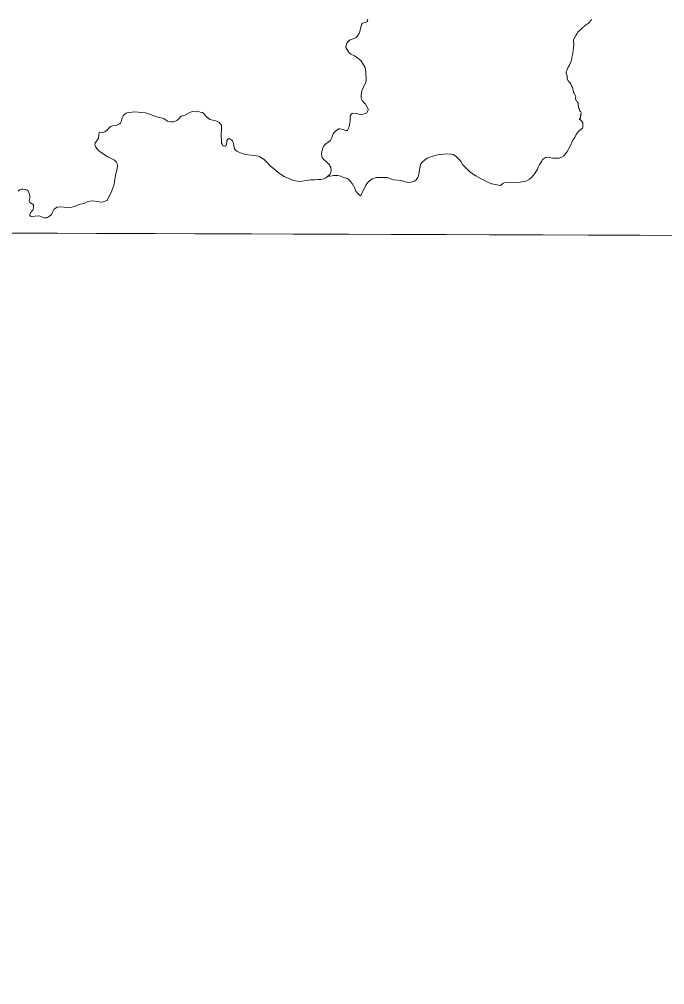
# Model space of a CAD drawing. Extents: x -1643653 to 4543381, y 1624270 to 13878484.
# Drawn here: x 611476 to 614173, y 8906736 to 8910770 of the extents above; entities that cross this region are included whole.
import ezdxf

# ---------------------------------------------------------------- set-up
doc = ezdxf.new("R2010")
doc.units = 0
doc.header["$LTSCALE"] = 200
doc.layers.add('1', color=7, linetype='Continuous', lineweight=13)
doc.layers.add('6', color=7, linetype='Continuous', lineweight=13)

msp = doc.modelspace()

# ---------------------------------------------------------------- linework, layer by layer
at = {"layer": '1', "lineweight": 25}
msp.add_spline([(814781, 9009175.5), (814787.2, 9009173.4), (814796.9, 9009173.4), (814799.4, 9009172.4), (814805.1, 9009174.5), (814805.6, 9009176.5), (814811.7, 9009179.5), (814811.7, 9009179.5), (814801.5, 9009181), (814790.7, 9009181.5), (814784.1, 9009183.1), (814777.4, 9009185.1), (814778.4, 9009175.5)], degree=3, dxfattribs=at)
at = {"layer": '6'}
msp.add_line((574653.9, 8910009.3), (626625.7, 8909822.1), dxfattribs=at)
for points in [[(612931.1, 8910764.1), (612928.1, 8910759.2), (612921.5, 8910757.2), (612914.5, 8910755.2), (612908.8, 8910752.6), (612905.2, 8910747.7), (612898.3, 8910719.7), (612895.2, 8910712), (612888.8, 8910701.1), (612882.7, 8910694), (612874.9, 8910690.2), (612858, 8910683.7), (612849.3, 8910677.5), (612843.7, 8910669.8), (612841.5, 8910662.6), (612840.3, 8910655.4), (612840.5, 8910652), (612851.8, 8910633.8), (612857.4, 8910627.6), (612861.4, 8910624.6), (612875.9, 8910617.1), (612885, 8910611.3), (612902.2, 8910597.7), (612920.4, 8910568.2), (612924.4, 8910549.6), (612925.6, 8910517.5), (612923.3, 8910507.4), (612910.9, 8910480.7), (612907.6, 8910470.6), (612904.4, 8910453.3), (612904.3, 8910441.5), (612905.1, 8910436.9), (612908, 8910431.4), (612914.2, 8910423.1), (612922.3, 8910415.6), (612933.4, 8910396.5), (612934, 8910391), (612926.8, 8910377.8), (612912.6, 8910373), (612901.9, 8910372.2), (612894.1, 8910373.3), (612884.5, 8910376.2), (612869.3, 8910378.2), (612866.7, 8910377.1), (612860.6, 8910371.5), (612858.8, 8910367.3), (612857.9, 8910358), (612858.1, 8910345.7), (612855.7, 8910327.7), (612852.6, 8910317.6), (612847.3, 8910306.2), (612845.2, 8910305.1), (612839.5, 8910304.7), (612829, 8910309.1), (612815.4, 8910312.6), (612810.8, 8910312.1), (612796.6, 8910302.2)], [(612930.8, 8910770.1), (612931.6, 8910768.3), (612931.5, 8910767), (612931.1, 8910764.1)], [(613841.2, 8910745.3), (613839.2, 8910743.7), (613836.7, 8910741.2), (613834.6, 8910738.9), (613832.4, 8910736.8), (613828.6, 8910734), (613826.9, 8910732.5), (613825.6, 8910731.2), (613823.8, 8910728.9), (613821.3, 8910725.8), (613819.8, 8910724.2), (613817.3, 8910722.9), (613815.2, 8910721.8), (613813.3, 8910720.3), (613811.2, 8910717.7), (613810.1, 8910716.1), (613808.2, 8910713.2), (613806.5, 8910710.2), (613804.2, 8910706.1), (613801.9, 8910701.8), (613800.5, 8910699.3), (613796.9, 8910694.4), (613794.2, 8910690.7), (613793.2, 8910688.7), (613792.9, 8910687.8), (613792.2, 8910684.2), (613792.2, 8910680.7), (613791.9, 8910676.2), (613792.2, 8910672.4), (613792.6, 8910669.3), (613792.8, 8910665), (613792.9, 8910660.7), (613792.3, 8910655.9), (613791.5, 8910651.5), (613791, 8910648.6), (613790.5, 8910642.4), (613790.2, 8910638.4), (613788.6, 8910629.7), (613788.3, 8910625.4), (613787.6, 8910622.2), (613786.1, 8910617.2), (613785.1, 8910611.1), (613784.7, 8910609), (613784.5, 8910604.2), (613783.8, 8910599.6), (613782.4, 8910595.5), (613778.7, 8910588.5), (613777.6, 8910586.1), (613775.7, 8910580.6), (613774.8, 8910578.1), (613773.5, 8910576.3), (613772.5, 8910574.6), (613771, 8910572.4), (613769.3, 8910569.4), (613767.8, 8910566.2), (613766.5, 8910563.8), (613764.7, 8910560.9), (613763.1, 8910556.3), (613761.8, 8910553.1), (613761, 8910550.4), (613760.7, 8910547.9), (613760.7, 8910546), (613761.2, 8910544.7), (613761.6, 8910543.9), (613764.9, 8910533.2)], [(613859.2, 8910758.1), (613859, 8910757.8), (613857.8, 8910757.1), (613856.4, 8910756), (613854.5, 8910754.4), (613850, 8910750.6), (613846.4, 8910748.9), (613844.2, 8910747.5), (613841.2, 8910745.3)], [(613866.8, 8910769.9), (613866, 8910767.8), (613864.8, 8910765.7), (613863.2, 8910763.3), (613858.9, 8910758.2)], [(613764.9, 8910533.2), (613765.1, 8910531.4), (613765.2, 8910529.3), (613765.6, 8910525.5), (613765.7, 8910521.9), (613766.1, 8910520.2), (613767.1, 8910518.1), (613768.3, 8910515.4), (613768.9, 8910513.8), (613771.4, 8910509.2), (613773, 8910507), (613774.7, 8910505.5), (613777.9, 8910504), (613778.7, 8910503.4), (613779.1, 8910502.7), (613779.7, 8910500.2), (613780.4, 8910498.1), (613781.4, 8910495.6), (613783.7, 8910491.8), (613784.6, 8910489.9), (613787.2, 8910484.7), (613788.4, 8910481.6), (613789.3, 8910477.9), (613790.1, 8910475.9), (613790.9, 8910472.6)], [(613790.9, 8910472.6), (613792, 8910465.4), (613792.2, 8910464), (613793.2, 8910463.4), (613794, 8910462.5), (613794.6, 8910460.9), (613797.3, 8910455.7), (613799.8, 8910449.5), (613800.9, 8910445.8), (613800.9, 8910444.2), (613800.5, 8910441.8), (613799.4, 8910438.8), (613799.4, 8910436.6), (613800.7, 8910433.8), (613802.1, 8910431.6), (613804.7, 8910428.4), (613806.3, 8910426.1), (613808.5, 8910423.1), (613810.7, 8910420), (613811.3, 8910418.2), (613811.6, 8910414.9), (613811.5, 8910410.2), (613811.3, 8910407.1), (613812.1, 8910403.7), (613813.2, 8910400.2), (613814.3, 8910396.9), (613816.1, 8910394.2), (613817.4, 8910391.3), (613817.8, 8910388.6), (613818.5, 8910386.4), (613819.6, 8910385), (613821.9, 8910382.7), (613823, 8910381), (613823.4, 8910379.6), (613823.1, 8910377.7), (613822.8, 8910374.6), (613822.8, 8910372.5), (613823, 8910371.2), (613821, 8910367.3), (613820.5, 8910366.3), (613820.5, 8910365.5), (613820.7, 8910364.1), (613820.7, 8910362.8), (613820.4, 8910360.5), (613820.7, 8910359.5), (613820.6, 8910358.8), (613818.9, 8910357.3), (613817.1, 8910355.9), (613817, 8910354.4), (613817.2, 8910353.1), (613817.9, 8910351.8), (613818.8, 8910350.9), (613820.5, 8910349.8), (613822.1, 8910348.6), (613823.6, 8910346.3), (613824.4, 8910345.6), (613824.9, 8910345.3)], [(612320.1, 8910327.5), (612311.5, 8910338.5), (612308.2, 8910340.7), (612296.2, 8910345.3), (612271.6, 8910351.5), (612255.1, 8910365.2), (612247, 8910376.2), (612240.8, 8910380.6), (612231, 8910382.1), (612225.1, 8910384.2), (612215.1, 8910384), (612205.2, 8910386.2), (612198.9, 8910385.2), (612191.6, 8910382.1), (612166.7, 8910369), (612151.4, 8910365.1), (612143.4, 8910355.3), (612133.5, 8910347.8), (612127.6, 8910344.7), (612118, 8910342.2), (612108.7, 8910341.5), (612094.9, 8910343.9), (612079.4, 8910356.2), (612049.6, 8910361.9), (612023.6, 8910372.5), (612002.8, 8910378.7), (611984.1, 8910380.2), (611972.6, 8910382.4), (611956.9, 8910383.4), (611926, 8910379), (611922.6, 8910377.9), (611916.5, 8910373.7), (611909.4, 8910366), (611905.6, 8910358.7), (611902.8, 8910346.1), (611898.5, 8910337.1), (611895.5, 8910333.3)], [(613825.2, 8910345.5), (613830.1, 8910337.9), (613830.9, 8910333.8), (613831, 8910325.1), (613830, 8910317.5), (613829, 8910314.8), (613818.3, 8910306.4), (613811.4, 8910299.7), (613803.4, 8910288.1), (613796.5, 8910275.6), (613789.5, 8910265.2), (613776.4, 8910237.4), (613763.8, 8910215.4), (613750.8, 8910199.5), (613740.9, 8910193.5), (613732.3, 8910189.8), (613722.2, 8910189.2), (613704, 8910189.9), (613691.5, 8910192.8), (613680.1, 8910193.4), (613675, 8910192.8), (613670, 8910190.3), (613662.4, 8910184.2), (613659.8, 8910177.1), (613650, 8910162.8), (613645.3, 8910154.3), (613640.6, 8910143.6), (613630.2, 8910125.1), (613616.7, 8910109.3), (613608, 8910102.2), (613592.2, 8910094.1), (613569.1, 8910089.8), (613507.2, 8910088.5), (613497.8, 8910085.6), (613486, 8910075.3)], [(611810, 8910297.2), (611808.4, 8910288.7), (611806.6, 8910274), (611792.6, 8910252.6), (611791.8, 8910248.4), (611792.6, 8910242.9), (611795.2, 8910235.6), (611806.8, 8910222), (611813.7, 8910215.6), (611845, 8910196), (611872.8, 8910181.3), (611880.9, 8910174.2), (611884.7, 8910166.3), (611885.4, 8910158.3), (611885, 8910144.7), (611878.1, 8910118.7), (611873.9, 8910091.4), (611871.6, 8910081.3), (611862.2, 8910053.3), (611843.5, 8910015.2), (611841.4, 8910012.6), (611826, 8910006.9), (611818.8, 8910006.1), (611809, 8910006.8), (611782.5, 8910011.2), (611771.5, 8910010.5), (611759.2, 8910006.8), (611746, 8910000.1), (611724, 8909995.6), (611706, 8909988.2), (611694.5, 8909985), (611678.8, 8909984.3), (611661.8, 8909984.7), (611643.9, 8909986.2), (611633.7, 8909984.7), (611626.2, 8909980.8), (611620, 8909976), (611614.1, 8909964.1), (611610.5, 8909954.9), (611602, 8909947.3), (611593.7, 8909941.8), (611590.6, 8909940.6), (611579.4, 8909940.3), (611559.1, 8909948.8), (611523.8, 8909946.2), (611522.6, 8909946.8), (611519.6, 8909951), (611519.6, 8909956.4), (611524.9, 8909965.5), (611531.7, 8909972.9), (611534, 8909977.1), (611535.1, 8909982.4), (611534.7, 8909994.2), (611533.2, 8909996.2), (611519.6, 8910004.8), (611516.2, 8910010.6), (611516.2, 8910013.3), (611520.1, 8910024.6), (611520.4, 8910027.9), (611517.4, 8910042.2), (611512.2, 8910052.7), (611508.5, 8910055.9), (611502.5, 8910058.3), (611491, 8910060.5), (611485.2, 8910060.1), (611476.6, 8910057.3), (611470.3, 8910051.6)], [(611895.5, 8910333.3), (611879.8, 8910326.2), (611879.8, 8910326.2), (611865.1, 8910325), (611856.5, 8910321.6), (611850, 8910315.6), (611842.7, 8910307.3), (611832.5, 8910299.7), (611822.3, 8910296.9), (611810.7, 8910298.1)], [(612796.6, 8910302.2), (612796.6, 8910302.2), (612790.8, 8910296.4), (612787.9, 8910291.3), (612780.6, 8910271.5), (612776, 8910264), (612757, 8910250.3), (612752.1, 8910245.7), (612748.9, 8910241.1), (612742.9, 8910228.2), (612739.4, 8910216.7), (612738.2, 8910208.7), (612740.3, 8910198.6), (612743.3, 8910190), (612746.2, 8910185.8), (612762.3, 8910172), (612771.8, 8910162.1), (612773.3, 8910157.2), (612777.4, 8910150.1), (612778.7, 8910140.6), (612778.2, 8910134.8), (612773.7, 8910121.2), (612757.2, 8910107.8), (612746.9, 8910103.8), (612741.5, 8910102), (612735.2, 8910100.7), (612724.5, 8910100.7), (612710.7, 8910099.9), (612692.7, 8910099.2), (612648.4, 8910092.3), (612637.6, 8910093.1), (612621.7, 8910096.8), (612582.9, 8910113.5), (612563.2, 8910125.1), (612524.5, 8910157.8), (612507.8, 8910176), (612498.4, 8910184.4), (612485.5, 8910193.2), (612477.4, 8910197), (612468.1, 8910200.2), (612421.3, 8910204.8), (612402.6, 8910210.7), (612384.1, 8910219), (612378.5, 8910223.6), (612374.8, 8910229.2), (612370.3, 8910250.8), (612366, 8910261.7), (612363.3, 8910265.1), (612355.9, 8910270.8), (612352.9, 8910271.9), (612350.7, 8910271.6), (612347.5, 8910269.1), (612343.5, 8910262.3), (612343.2, 8910253.8), (612340.3, 8910244.1), (612337.9, 8910241), (612334.9, 8910239.6), (612327.8, 8910240.8), (612325.8, 8910242.7), (612322.8, 8910247.6), (612321, 8910252.9), (612319.7, 8910292.1), (612320.8, 8910307.3), (612320.8, 8910324.7), (612320.1, 8910327.5)], [(613486, 8910075.3), (613478.5, 8910077.4), (613450.8, 8910082.8), (613439, 8910087.2), (613405.9, 8910102.9), (613383.2, 8910115.7), (613360, 8910131.8), (613337.5, 8910153), (613329.8, 8910161.3), (613321.6, 8910174.6), (613315.4, 8910182.8), (613299.8, 8910198.5), (613289, 8910205.5), (613278.4, 8910207.1), (613259.4, 8910208.2), (613224.7, 8910203.5), (613203.4, 8910198.2), (613180.6, 8910189.9), (613168.3, 8910181.7), (613159.7, 8910173.6), (613154.2, 8910165.8), (613148.9, 8910150.5), (613145.3, 8910121.9), (613141.4, 8910108.7), (613133.8, 8910099.7), (613127.6, 8910094.2), (613124.8, 8910092.7), (613112.6, 8910089.6), (613099.6, 8910088.5), (613070.9, 8910096.9), (613039.6, 8910099.8), (613030.9, 8910102.1), (613012.6, 8910108.5), (613008.9, 8910109.1), (612999.5, 8910108.5), (612979.1, 8910109.2), (612968.2, 8910108.8), (612959.4, 8910106.6), (612950.7, 8910103), (612939.1, 8910095.1), (612931.4, 8910086.2), (612922.6, 8910073.5), (612912.2, 8910053.8), (612901.8, 8910031.8)], [(612901.8, 8910031.8), (612897.8, 8910035), (612888.5, 8910043.9), (612882.6, 8910052.3), (612877.7, 8910064.3), (612867.1, 8910083.5), (612860.3, 8910092.6), (612854.5, 8910098.9), (612846.2, 8910105.3), (612829.9, 8910109.3), (612819.2, 8910114.1), (612807.3, 8910117.6), (612790, 8910117.3), (612774.5, 8910114.2), (612766.4, 8910114.6)]]:
    msp.add_lwpolyline(points, dxfattribs=at)
msp.add_lwpolyline([(618535.2, 8909853.3), (607574.3, 8909890.7), (607543.3, 8898835.3), (618504.2, 8898795.8)], close=True, dxfattribs=at)

doc.saveas('drawing.dxf')
